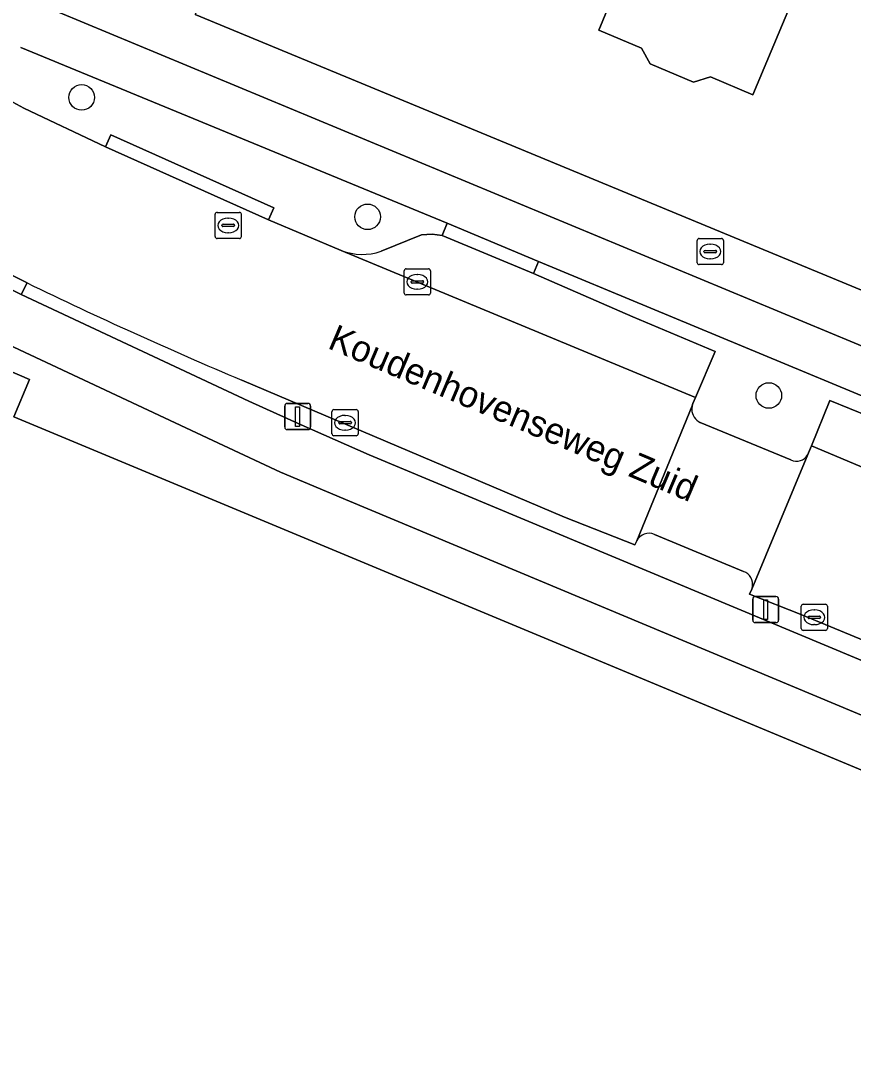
# Model space of a CAD drawing. Extents: x 162879 to 165540, y 384011 to 385181.
# Drawn here: x 163799.54 to 163831.35, y 384550.89 to 384590.97 of the extents above; entities that cross this region are included whole.
import ezdxf

# ---------------------------------------------------------------- set-up
doc = ezdxf.new("R2010")
doc.units = 0
for name, color, linetype in [('IMGEO_Boom', 7, 'Continuous'), ('IMGEO_Bouwland', 7, 'Continuous'), ('IMGEO_Brandkraan', 7, 'Continuous'), ('IMGEO_Erf', 7, 'Continuous'), ('IMGEO_Fietspad_gesloten', 7, 'Continuous'), ('IMGEO_Kolk', 7, 'Continuous'), ('IMGEO_Lichtmast', 7, 'Continuous'), ('IMGEO_Openbare_ruimte_label', 7, 'Continuous'), ('IMGEO_Pand', 7, 'Continuous'), ('IMGEO_Parkeervlak_open', 7, 'Continuous'), ('IMGEO_Rijbaan_lokaal_gesloten', 7, 'Continuous'), ('IMGEO_Rijbaan_lokaal_open', 7, 'Continuous'), ('IMGEO_Rioolput', 7, 'Continuous'), ('IMGEO_Verkeerseiland_open', 7, 'Continuous'), ('IMGEO_Voetpad_open', 7, 'Continuous')]:
    doc.layers.add(name, color=color, linetype=linetype)

msp = doc.modelspace()

# ---------------------------------------------------------------- linework, layer by layer
at = {"layer": 'IMGEO_Boom'}
for centre in [(163801.864, 384588.054), (163812.795, 384583.492), (163828.133, 384576.665)]:
    msp.add_circle(centre, 0.489, dxfattribs=at)
at = {"layer": 'IMGEO_Bouwland'}
msp.add_lwpolyline([(163799.271, 384575.856), (163799.868, 384577.282), (163799.02, 384577.651), (163777.851, 384524.403), (163783.168, 384526.014), (163851.342, 384547.903), (163855.609, 384549.273), (163856.415, 384552.055), (163855.748, 384552.326)], close=True, dxfattribs=at)
at = {"layer": 'IMGEO_Brandkraan'}
for p, q in [((163825.393, 384581.739), (163825.393, 384582.591)), ((163825.468, 384582.665), (163826.32, 384582.665)), ((163825.881, 384582.445), (163825.906, 384582.445)), ((163826.394, 384582.591), (163826.394, 384581.739)), ((163825.652, 384582.159), (163825.652, 384582.171)), ((163826.09, 384582.122), (163825.692, 384582.122)), ((163825.695, 384582.208), (163826.093, 384582.208)), ((163826.136, 384582.171), (163826.136, 384582.159)), ((163826.32, 384581.665), (163825.468, 384581.665)), ((163825.904, 384581.885), (163825.879, 384581.885))]:
    msp.add_line(p, q, dxfattribs=at)
for points in [[(163825.393, 384581.739), (163825.393, 384582.591)], [(163825.468, 384582.665), (163826.32, 384582.665)], [(163826.394, 384582.591), (163826.394, 384581.739)], [(163826.32, 384581.665), (163825.468, 384581.665)]]:
    msp.add_lwpolyline(points, dxfattribs=at)
for centre, radius, start, end in [((163825.47, 384582.589), 0.0765, 91.552, 178.448), ((163825.47, 384582.589), 0.0765, 91.552, 178.448), ((163826.318, 384582.589), 0.0765, 1.552, 88.448), ((163826.318, 384582.589), 0.0765, 1.552, 88.448), ((163825.692, 384582.168), 0.0403, 85.8775, 175.7526), ((163825.689, 384582.158), 0.0366, 178.938, 274.7102), ((163826.093, 384582.165), 0.043, 264.8664, 352.4533), ((163826.097, 384582.17), 0.0386, 1.7309, 96.639), ((163825.47, 384581.741), 0.0765, 181.552, 268.448), ((163825.47, 384581.741), 0.0765, 181.552, 268.448), ((163826.318, 384581.741), 0.0765, 271.552, 358.448), ((163826.318, 384581.741), 0.0765, 271.552, 358.448)]:
    msp.add_arc(centre, radius, start, end, dxfattribs=at)
for centre, major_axis, ratio, start_param, end_param in [((163825.88, 384582.165), (-0.387, 0.002), 0.722429, 4.712389, 7.853982), ((163825.905, 384582.165), (-0.39, 0.002), 0.717154, 1.570796, 4.712389)]:
    msp.add_ellipse(centre, major_axis=major_axis, ratio=ratio, start_param=start_param, end_param=end_param, dxfattribs=at)
at = {"layer": 'IMGEO_Erf'}
msp.add_lwpolyline([(163799.826, 384593.865), (163799.9, 384594.018), (163806.282, 384591.401), (163806.205, 384591.228), (163859.512, 384569.182), (163870.006, 384564.899), (163877.72, 384586.145), (163877.092, 384596.073), (163876.394, 384603.445), (163868.915, 384646.347)], dxfattribs=at)
msp.add_lwpolyline([(163831.309, 384597.197), (163829.456, 384592.77), (163827.525, 384588.157), (163825.909, 384588.838), (163825.258, 384588.638), (163823.592, 384589.337), (163823.27, 384589.934), (163821.638, 384590.621), (163824.242, 384596.94), (163821.484, 384598.103), (163823.415, 384602.716), (163824.577, 384605.491), (163827.855, 384604.15), (163825.912, 384599.455)], close=True, dxfattribs=at)
at = {"layer": 'IMGEO_Fietspad_gesloten'}
for points in [[(163870.554, 384562.408), (163866.829, 384563.965), (163863.164, 384565.488), (163861.273, 384566.274), (163861.262, 384566.252), (163858.577, 384567.341), (163857.889, 384567.668), (163800.004, 384591.714)], [(163812.861, 384574.404), (163810.259, 384575.54), (163808.258, 384576.447), (163799.554, 384580.523), (163796.17, 384582.21), (163792.588, 384583.756), (163782.075, 384588.887), (163777.702, 384591.4)], [(163799.535, 384589.965), (163815.838, 384583.244), (163819.328, 384581.787), (163832.206, 384576.442), (163835.682, 384574.999), (163836.514, 384574.654), (163839.991, 384573.205), (163853.868, 384567.425), (163857.353, 384565.973), (163857.71, 384565.826), (163866.718, 384562.057), (163867.958, 384561.554), (163867.909, 384561.378)], [(163785.49, 384584.993), (163792.531, 384581.666), (163793.302, 384581.295), (163807.29, 384574.754), (163809.467, 384573.741), (163812.107, 384572.625), (163849.232, 384557.122), (163850.38, 384556.646), (163860.669, 384552.399), (163861.127, 384552.196), (163861.292, 384552.123), (163860.261, 384554.664), (163859.268, 384555.073), (163859.262, 384555.12), (163858.285, 384555.496), (163851.016, 384558.475), (163850.263, 384558.782), (163812.861, 384574.404)]]:
    msp.add_lwpolyline(points, dxfattribs=at)
at = {"layer": 'IMGEO_Kolk'}
for p, q in [((163814.195, 384580.58), (163814.195, 384581.432)), ((163814.27, 384581.506), (163815.122, 384581.506)), ((163814.683, 384581.286), (163814.708, 384581.286)), ((163815.196, 384581.432), (163815.196, 384580.58)), ((163814.454, 384581), (163814.454, 384581.012)), ((163814.892, 384580.963), (163814.494, 384580.963)), ((163814.497, 384581.049), (163814.895, 384581.049)), ((163814.938, 384581.012), (163814.938, 384581)), ((163815.122, 384580.506), (163814.27, 384580.506)), ((163814.706, 384580.726), (163814.681, 384580.726)), ((163811.434, 384575.199), (163811.434, 384576.051)), ((163811.509, 384576.125), (163812.361, 384576.125)), ((163812.435, 384576.051), (163812.435, 384575.199)), ((163811.693, 384575.619), (163811.693, 384575.631)), ((163812.131, 384575.582), (163811.733, 384575.582)), ((163811.736, 384575.668), (163812.134, 384575.668)), ((163811.922, 384575.905), (163811.947, 384575.905)), ((163812.177, 384575.631), (163812.177, 384575.619)), ((163812.361, 384575.125), (163811.509, 384575.125)), ((163811.945, 384575.345), (163811.92, 384575.345)), ((163829.371, 384567.765), (163829.371, 384568.617)), ((163829.446, 384568.691), (163830.298, 384568.691)), ((163829.859, 384568.471), (163829.884, 384568.471)), ((163830.372, 384568.617), (163830.372, 384567.765)), ((163829.63, 384568.185), (163829.63, 384568.197)), ((163830.068, 384568.148), (163829.67, 384568.148)), ((163829.673, 384568.234), (163830.071, 384568.234)), ((163829.882, 384567.911), (163829.857, 384567.911)), ((163830.114, 384568.197), (163830.114, 384568.185)), ((163830.298, 384567.691), (163829.446, 384567.691))]:
    msp.add_line(p, q, dxfattribs=at)
for points in [[(163814.195, 384580.58), (163814.195, 384581.432)], [(163814.27, 384581.506), (163815.122, 384581.506)], [(163815.196, 384581.432), (163815.196, 384580.58)], [(163815.122, 384580.506), (163814.27, 384580.506)], [(163811.434, 384575.199), (163811.434, 384576.051)], [(163811.509, 384576.125), (163812.361, 384576.125)], [(163812.435, 384576.051), (163812.435, 384575.199)], [(163812.361, 384575.125), (163811.509, 384575.125)], [(163829.371, 384567.765), (163829.371, 384568.617)], [(163829.446, 384568.691), (163830.298, 384568.691)], [(163830.372, 384568.617), (163830.372, 384567.765)], [(163830.298, 384567.691), (163829.446, 384567.691)]]:
    msp.add_lwpolyline(points, dxfattribs=at)
for centre, radius, start, end in [((163814.272, 384581.43), 0.0765, 91.552, 178.448), ((163814.272, 384581.43), 0.0765, 91.552, 178.448), ((163815.12, 384581.43), 0.0765, 1.552, 88.448), ((163815.12, 384581.43), 0.0765, 1.552, 88.448), ((163814.494, 384581.009), 0.0403, 85.8775, 175.7526), ((163814.491, 384580.999), 0.0366, 178.938, 274.7102), ((163814.895, 384581.006), 0.043, 264.8664, 352.4533), ((163814.899, 384581.011), 0.0386, 1.7309, 96.639), ((163814.272, 384580.582), 0.0765, 181.552, 268.448), ((163814.272, 384580.582), 0.0765, 181.552, 268.448), ((163815.12, 384580.582), 0.0765, 271.552, 358.448), ((163815.12, 384580.582), 0.0765, 271.552, 358.448), ((163811.511, 384576.049), 0.0765, 91.552, 178.448), ((163811.511, 384576.049), 0.0765, 91.552, 178.448), ((163812.359, 384576.049), 0.0765, 1.552, 88.448), ((163812.359, 384576.049), 0.0765, 1.552, 88.448), ((163811.733, 384575.628), 0.0403, 85.8775, 175.7526), ((163811.73, 384575.618), 0.0366, 178.938, 274.7102), ((163812.134, 384575.625), 0.043, 264.8664, 352.4533), ((163812.138, 384575.63), 0.0386, 1.7309, 96.639), ((163811.511, 384575.201), 0.0765, 181.552, 268.448), ((163811.511, 384575.201), 0.0765, 181.552, 268.448), ((163812.359, 384575.201), 0.0765, 271.552, 358.448), ((163812.359, 384575.201), 0.0765, 271.552, 358.448), ((163829.448, 384568.615), 0.0765, 91.552, 178.448), ((163829.448, 384568.615), 0.0765, 91.552, 178.448), ((163830.296, 384568.615), 0.0765, 1.552, 88.448), ((163830.296, 384568.615), 0.0765, 1.552, 88.448), ((163829.67, 384568.194), 0.0403, 85.8775, 175.7526), ((163829.667, 384568.184), 0.0366, 178.938, 274.7102), ((163830.071, 384568.191), 0.043, 264.8664, 352.4533), ((163830.075, 384568.196), 0.0386, 1.7309, 96.639), ((163829.448, 384567.767), 0.0765, 181.552, 268.448), ((163829.448, 384567.767), 0.0765, 181.552, 268.448), ((163830.296, 384567.767), 0.0765, 271.552, 358.448), ((163830.296, 384567.767), 0.0765, 271.552, 358.448)]:
    msp.add_arc(centre, radius, start, end, dxfattribs=at)
for centre, major_axis, ratio, start_param, end_param in [((163814.682, 384581.006), (-0.387, 0.002), 0.722429, 4.712389, 7.853982), ((163814.707, 384581.006), (-0.39, 0.002), 0.717154, 1.570796, 4.712389), ((163811.921, 384575.625), (-0.387, 0.002), 0.722429, 4.712389, 7.853982), ((163811.946, 384575.625), (-0.39, 0.002), 0.717154, 1.570796, 4.712389), ((163829.858, 384568.191), (-0.387, 0.002), 0.722429, 4.712389, 7.853982), ((163829.883, 384568.191), (-0.39, 0.002), 0.717154, 1.570796, 4.712389)]:
    msp.add_ellipse(centre, major_axis=major_axis, ratio=ratio, start_param=start_param, end_param=end_param, dxfattribs=at)
at = {"layer": 'IMGEO_Lichtmast'}
for p, q in [((163809.725, 384576.362), (163810.515, 384576.362)), ((163810.515, 384576.362), (163809.725, 384576.362)), ((163809.625, 384575.462), (163809.625, 384576.262)), ((163809.625, 384576.262), (163809.625, 384575.462)), ((163810.615, 384576.262), (163810.615, 384575.462)), ((163810.615, 384575.462), (163810.615, 384576.262)), ((163810.515, 384575.362), (163809.725, 384575.362)), ((163809.725, 384575.362), (163810.515, 384575.362)), ((163827.516, 384568.086), (163827.516, 384568.886)), ((163827.516, 384568.886), (163827.516, 384568.086)), ((163827.616, 384568.986), (163828.406, 384568.986)), ((163828.406, 384568.986), (163827.616, 384568.986)), ((163828.506, 384568.886), (163828.506, 384568.086)), ((163828.506, 384568.086), (163828.506, 384568.886)), ((163828.406, 384567.986), (163827.616, 384567.986)), ((163827.616, 384567.986), (163828.406, 384567.986))]:
    msp.add_line(p, q, dxfattribs=at)
for points in [[(163810.045, 384576.237), (163810.195, 384576.237), (163810.195, 384575.487), (163810.045, 384575.487), (163810.045, 384576.237)], [(163827.936, 384568.861), (163828.086, 384568.861), (163828.086, 384568.111), (163827.936, 384568.111), (163827.936, 384568.861)]]:
    msp.add_lwpolyline(points, dxfattribs=at)
for centre, start, end in [((163809.725, 384576.262), 90, 180), ((163809.725, 384576.262), 90, 180), ((163810.515, 384576.262), 0, 90), ((163810.515, 384576.262), 360, 90), ((163809.725, 384575.462), 180, 270), ((163809.725, 384575.462), 180, 270), ((163810.515, 384575.462), 270, 0), ((163810.515, 384575.462), 270, 0), ((163827.616, 384568.886), 90, 180), ((163827.616, 384568.886), 90, 180), ((163828.406, 384568.886), 0, 90), ((163828.406, 384568.886), 360, 90), ((163827.616, 384568.086), 180, 270), ((163827.616, 384568.086), 180, 270), ((163828.406, 384568.086), 270, 0), ((163828.406, 384568.086), 270, 0)]:
    msp.add_arc(centre, 0.1, start, end, dxfattribs=at)
at = {"layer": 'IMGEO_Pand'}
msp.add_lwpolyline([(163829.456, 384592.77), (163831.309, 384597.197), (163825.912, 384599.455), (163827.855, 384604.15), (163824.577, 384605.491), (163823.415, 384602.716), (163821.484, 384598.103), (163824.242, 384596.94), (163821.638, 384590.621), (163823.27, 384589.934), (163823.592, 384589.337), (163825.258, 384588.638), (163825.909, 384588.838), (163827.525, 384588.157)], close=True, dxfattribs=at)
at = {"layer": 'IMGEO_Parkeervlak_open'}
for points in [[(163819.136, 384581.326), (163815.646, 384582.783), (163815.261, 384582.834), (163814.851, 384582.8), (163813.317, 384582.178)], [(163811.786, 384582.209), (163825.33, 384576.589), (163826.081, 384578.351), (163822.94, 384579.667), (163819.136, 384581.326)], [(163839.752, 384572.631), (163832.069, 384575.823), (163831.965, 384575.865), (163830.47, 384576.473), (163829.76, 384574.742), (163852.754, 384565.074), (163853.078, 384564.952), (163858.806, 384562.596)]]:
    msp.add_lwpolyline(points, dxfattribs=at)
msp.add_arc((163812.593, 384584.24), 2.185, 248.33, 289.35, dxfattribs=at)
at = {"layer": 'IMGEO_Rijbaan_lokaal_gesloten'}
for points in [[(163807.983, 384577.25), (163820.328, 384572.015), (163823.01, 384570.956), (163823.058, 384571.066), (163823.069, 384571.09), (163823.081, 384571.114), (163825.204, 384576.274), (163825.231, 384576.358), (163825.33, 384576.589), (163811.786, 384582.209), (163809.013, 384583.374), (163802.773, 384586.162), (163799.658, 384587.642), (163798.817, 384588.102), (163795.556, 384590.084)], [(163793.705, 384584.064), (163796.393, 384582.657), (163799.777, 384580.97)], [(163858.936, 384562.532), (163858.806, 384562.596), (163853.078, 384564.952), (163852.754, 384565.074), (163829.76, 384574.742), (163829.65, 384574.473), (163829.619, 384574.405), (163827.486, 384569.264), (163827.398, 384569.076), (163829.395, 384568.286), (163850.541, 384559.54), (163851.656, 384559.039), (163855.569, 384557.446), (163859.48, 384555.824), (163859.852, 384555.711), (163864.246, 384553.866), (163864.245, 384553.023), (163860.261, 384554.664), (163861.292, 384552.123), (163864.437, 384550.732), (163865.083, 384550.409)]]:
    msp.add_lwpolyline(points, dxfattribs=at)
msp.add_arc((163875.877, 384737.93), 174.436, 244.13407, 247.0938, dxfattribs=at)
at = {"layer": 'IMGEO_Rijbaan_lokaal_open'}
for points in [[(163825.19, 384576.139), (163825.204, 384576.274), (163823.081, 384571.114)], [(163828.976, 384574.206), (163825.512, 384575.636)], [(163827.507, 384569.349), (163827.486, 384569.264), (163829.619, 384574.405)], [(163823.757, 384571.36), (163827.165, 384569.946)]]:
    msp.add_lwpolyline(points, dxfattribs=at)
for centre, radius, start, end in [((163825.752, 384576.145), 0.563, 180.5625, 244.6889), ((163829.194, 384574.641), 0.486, 243.4156, 330.9776), ((163823.556, 384570.861), 0.538, 68.0603, 151.9332), ((163826.964, 384569.435), 0.549, 351.0298, 68.5839)]:
    msp.add_arc(centre, radius, start, end, dxfattribs=at)
at = {"layer": 'IMGEO_Rioolput'}
for p, q in [((163806.967, 384582.737), (163806.967, 384583.589)), ((163807.042, 384583.663), (163807.894, 384583.663)), ((163807.968, 384583.589), (163807.968, 384582.737)), ((163807.226, 384583.157), (163807.226, 384583.169)), ((163807.269, 384583.206), (163807.667, 384583.206)), ((163807.455, 384583.443), (163807.48, 384583.443)), ((163807.71, 384583.169), (163807.71, 384583.157)), ((163807.664, 384583.12), (163807.266, 384583.12)), ((163807.478, 384582.883), (163807.453, 384582.883)), ((163807.894, 384582.663), (163807.042, 384582.663))]:
    msp.add_line(p, q, dxfattribs=at)
for points in [[(163806.967, 384582.737), (163806.967, 384583.589)], [(163807.042, 384583.663), (163807.894, 384583.663)], [(163807.968, 384583.589), (163807.968, 384582.737)], [(163807.894, 384582.663), (163807.042, 384582.663)]]:
    msp.add_lwpolyline(points, dxfattribs=at)
for centre, radius, start, end in [((163807.044, 384583.587), 0.0765, 91.552, 178.448), ((163807.044, 384583.587), 0.0765, 91.552, 178.448), ((163807.892, 384583.587), 0.0765, 1.552, 88.448), ((163807.892, 384583.587), 0.0765, 1.552, 88.448), ((163807.266, 384583.166), 0.0403, 85.8775, 175.7526), ((163807.263, 384583.156), 0.0366, 178.938, 274.7102), ((163807.667, 384583.163), 0.043, 264.8664, 352.4533), ((163807.671, 384583.168), 0.0386, 1.7309, 96.639), ((163807.044, 384582.739), 0.0765, 181.552, 268.448), ((163807.044, 384582.739), 0.0765, 181.552, 268.448), ((163807.892, 384582.739), 0.0765, 271.552, 358.448), ((163807.892, 384582.739), 0.0765, 271.552, 358.448)]:
    msp.add_arc(centre, radius, start, end, dxfattribs=at)
for centre, major_axis, ratio, start_param, end_param in [((163807.454, 384583.163), (-0.387, 0.002), 0.722429, 4.712389, 7.853982), ((163807.479, 384583.163), (-0.39, 0.002), 0.717154, 1.570796, 4.712389)]:
    msp.add_ellipse(centre, major_axis=major_axis, ratio=ratio, start_param=start_param, end_param=end_param, dxfattribs=at)
at = {"layer": 'IMGEO_Verkeerseiland_open'}
for points in [[(163795.556, 384590.084), (163795.815, 384590.511), (163799.076, 384588.529), (163798.817, 384588.102), (163799.658, 384587.642), (163802.773, 384586.162), (163802.976, 384586.618), (163809.216, 384583.83), (163809.013, 384583.374), (163811.786, 384582.209)], [(163813.317, 384582.178), (163814.851, 384582.8), (163815.261, 384582.834), (163815.646, 384582.783), (163815.838, 384583.244), (163799.535, 384589.965)], [(163830.47, 384576.473), (163831.965, 384575.865), (163832.206, 384576.442), (163819.328, 384581.787), (163819.136, 384581.326), (163822.94, 384579.667), (163826.081, 384578.351), (163825.33, 384576.589), (163825.231, 384576.358), (163825.204, 384576.274), (163825.19, 384576.139)], [(163799.777, 384580.97), (163799.554, 384580.523), (163808.258, 384576.447), (163810.259, 384575.54), (163812.861, 384574.404), (163850.263, 384558.782), (163851.016, 384558.475), (163858.285, 384555.496), (163859.262, 384555.12)], [(163823.081, 384571.114), (163823.069, 384571.09), (163823.058, 384571.066), (163823.01, 384570.956), (163820.328, 384572.015), (163807.983, 384577.25)], [(163829.619, 384574.405), (163829.65, 384574.473), (163829.76, 384574.742), (163830.47, 384576.473)], [(163825.512, 384575.636), (163828.976, 384574.206)], [(163827.165, 384569.946), (163823.757, 384571.36)], [(163829.395, 384568.286), (163827.398, 384569.076), (163827.486, 384569.264), (163827.507, 384569.349)], [(163859.48, 384555.824), (163855.569, 384557.446), (163851.656, 384559.039), (163850.541, 384559.54), (163829.395, 384568.286)]]:
    msp.add_lwpolyline(points, dxfattribs=at)
for centre, radius, start, end in [((163812.593, 384584.24), 2.185, 248.33, 289.35), ((163875.877, 384737.93), 174.436, 244.13407, 247.0938), ((163825.752, 384576.145), 0.563, 180.5625, 244.6889), ((163829.194, 384574.641), 0.486, 243.4156, 330.9776), ((163823.556, 384570.861), 0.538, 68.0603, 151.9332), ((163826.964, 384569.435), 0.549, 351.0298, 68.5839)]:
    msp.add_arc(centre, radius, start, end, dxfattribs=at)
at = {"layer": 'IMGEO_Voetpad_open'}
for points in [[(163768.845, 384595.64), (163767.821, 384593.275), (163767.086, 384591.577), (163767.053, 384591.5), (163768.118, 384591.001), (163770.912, 384589.693), (163772.693, 384589.008), (163773.826, 384588.522), (163792.055, 384580.685), (163799.02, 384577.651), (163799.868, 384577.282), (163799.271, 384575.856), (163855.748, 384552.326), (163856.415, 384552.055), (163858.584, 384551.143), (163860.172, 384545.493), (163862.095, 384547.217)], [(163800.004, 384591.714), (163857.889, 384567.668), (163858.577, 384567.341), (163861.262, 384566.252), (163861.273, 384566.274), (163863.164, 384565.488), (163863.598, 384566.464), (163867.233, 384564.943), (163866.829, 384563.965), (163870.554, 384562.408)], [(163875.098, 384563.692), (163874.161, 384564.329), (163872.567, 384563.854), (163870.006, 384564.899), (163859.512, 384569.182), (163806.205, 384591.228)], [(163812.107, 384572.625), (163809.467, 384573.741), (163807.29, 384574.754), (163793.302, 384581.295), (163792.531, 384581.666), (163785.49, 384584.993)], [(163861.127, 384552.196), (163860.669, 384552.399), (163850.38, 384556.646), (163849.232, 384557.122), (163812.107, 384572.625)]]:
    msp.add_lwpolyline(points, dxfattribs=at)
for points in [[(163809.013, 384583.374), (163809.216, 384583.83), (163802.976, 384586.618), (163802.773, 384586.162)], [(163815.838, 384583.244), (163815.646, 384582.783), (163819.136, 384581.326), (163819.328, 384581.787)], [(163799.554, 384580.523), (163799.777, 384580.97), (163796.393, 384582.657), (163796.17, 384582.21)]]:
    msp.add_lwpolyline(points, close=True, dxfattribs=at)

# ---------------------------------------------------------------- texts
at = {"layer": 'IMGEO_Openbare_ruimte_label'}
msp.add_text('Koudenhovenseweg Zuid', height=1, rotation=336.9745, dxfattribs=at).set_placement((163811.226, 384578.488))

doc.saveas('drawing.dxf')
